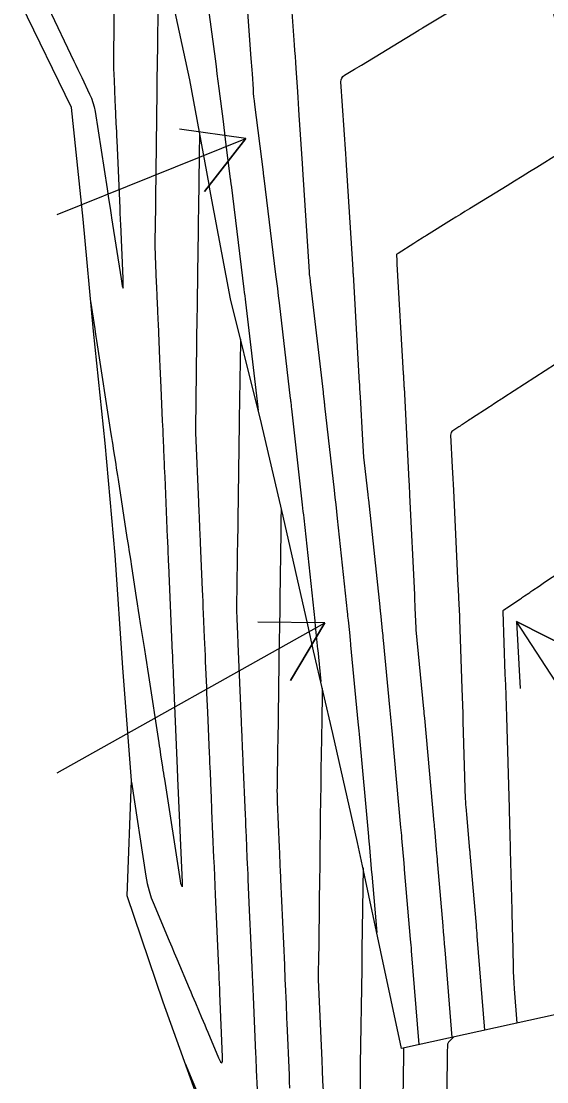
# Model space of a CAD drawing. Extents: x 954385 to 988206, y 1868364 to 1924553.
# Drawn here: x 957903.9 to 957951, y 1919141.2 to 1919236.3 of the extents above; entities that cross this region are included whole.
import ezdxf

# ---------------------------------------------------------------- set-up
doc = ezdxf.new("R2010")
doc.units = 0
for name, color, linetype in [('13', 7, 'Continuous'), ('23', 7, 'Continuous'), ('24', 7, 'Continuous'), ('26', 7, 'Continuous'), ('6', 7, 'Continuous'), ('7', 7, 'Continuous')]:
    doc.layers.add(name, color=color, linetype=linetype)

msp = doc.modelspace()

# ---------------------------------------------------------------- linework, layer by layer
at = {"layer": '13'}
for points in [[(957927.762, 1919242.535), (957928.36, 1919234.145), (957928.397, 1919233.619), (957928.434, 1919233.093), (957928.47, 1919232.566), (957928.505, 1919232.04), (957928.645, 1919229.933), (957928.68, 1919229.407), (957928.715, 1919228.88), (957928.75, 1919228.354), (957928.785, 1919227.827), (957929.072, 1919223.506), (957929.078, 1919223.427), (957929.099, 1919223.101), (957929.104, 1919223.033), (957929.108, 1919222.964), (957929.686, 1919213.807), (957929.692, 1919213.72), (957929.699, 1919213.634), (957929.708, 1919213.547), (957929.718, 1919213.461), (957929.775, 1919212.993), (957929.782, 1919212.942), (957929.788, 1919212.892), (957930.948, 1919203.021), (957930.955, 1919202.961), (957930.962, 1919202.901), (957931.045, 1919202.169), (957931.056, 1919202.078), (957931.066, 1919201.986), (957931.077, 1919201.894), (957931.087, 1919201.802), (957931.934, 1919194.231), (957932.005, 1919193.599), (957932.074, 1919192.968), (957932.143, 1919192.337), (957932.211, 1919191.705), (957933.106, 1919183.334), (957933.126, 1919183.149), (957933.145, 1919182.964), (957933.164, 1919182.779), (957933.184, 1919182.594), (957933.299, 1919181.483), (957933.369, 1919180.806), (957933.381, 1919180.693), (957933.392, 1919180.58), (957933.403, 1919180.467), (957933.414, 1919180.354), (957934.073, 1919173.481), (957934.098, 1919173.211), (957934.124, 1919172.941), (957934.149, 1919172.671), (957934.174, 1919172.401), (957935.01, 1919163.207), (957935.024, 1919163.055), (957935.037, 1919162.903), (957935.051, 1919162.75), (957935.064, 1919162.598), (957935.297, 1919159.951), (957935.301, 1919159.902), (957935.305, 1919159.852), (957935.752, 1919154.63)], [(957923.857, 1919241.662), (957924.481, 1919232.916), (957924.505, 1919232.571), (957924.529, 1919232.227), (957924.553, 1919231.883), (957924.576, 1919231.538), (957924.667, 1919230.16), (957924.693, 1919229.816), (957924.723, 1919229.473), (957924.759, 1919229.129), (957924.8, 1919228.787), (957925.57, 1919222.717), (957925.575, 1919222.674), (957925.616, 1919222.352), (957925.621, 1919222.31), (957925.626, 1919222.267), (957925.632, 1919222.224), (957925.637, 1919222.181), (957926.696, 1919213.562), (957926.774, 1919212.929), (957926.85, 1919212.297), (957926.926, 1919211.664), (957927.001, 1919211.031), (957928.007, 1919202.469), (957928.016, 1919202.392), (957928.025, 1919202.316), (957928.034, 1919202.239), (957928.042, 1919202.162), (957928.126, 1919201.431), (957928.131, 1919201.386), (957928.137, 1919201.341), (957928.142, 1919201.295), (957928.147, 1919201.25), (957929.079, 1919192.919), (957929.112, 1919192.621), (957929.145, 1919192.323), (957929.178, 1919192.025), (957929.21, 1919191.727), (957930.192, 1919182.544), (957930.204, 1919182.431), (957930.215, 1919182.319), (957930.227, 1919182.206), (957930.239, 1919182.094), (957930.455, 1919180.011), (957930.461, 1919179.948), (957930.465, 1919179.909), (957930.735, 1919177.093)], [(957939.562, 1919144.577), (957938.875, 1919152.988), (957938.854, 1919153.244), (957938.833, 1919153.499), (957938.811, 1919153.754), (957938.79, 1919154.01), (957938.255, 1919160.27), (957938.243, 1919160.408), (957938.231, 1919160.547), (957938.219, 1919160.685), (957938.207, 1919160.823), (957938.009, 1919163.074), (957937.988, 1919163.311), (957937.967, 1919163.548), (957937.946, 1919163.785), (957937.924, 1919164.022), (957937.166, 1919172.358), (957937.11, 1919172.972), (957937.053, 1919173.586), (957936.995, 1919174.2), (957936.937, 1919174.814), (957936.363, 1919180.799), (957936.343, 1919181.012), (957936.321, 1919181.225), (957936.3, 1919181.438), (957936.278, 1919181.651), (957936.146, 1919182.929), (957936.093, 1919183.439), (957936.084, 1919183.524), (957936.075, 1919183.609), (957936.066, 1919183.694), (957936.057, 1919183.779), (957935.032, 1919193.364), (957935.019, 1919193.489), (957935.005, 1919193.613), (957934.991, 1919193.738), (957934.978, 1919193.863), (957934.662, 1919196.682), (957934.609, 1919197.194), (957934.563, 1919197.707), (957934.524, 1919198.22), (957934.494, 1919198.733), (957934.291, 1919202.608), (957934.288, 1919202.652), (957934.286, 1919202.695), (957934.284, 1919202.738), (957934.281, 1919202.782), (957934.241, 1919203.523), (957934.236, 1919203.603), (957934.232, 1919203.683), (957934.227, 1919203.763), (957934.223, 1919203.843), (957933.66, 1919213.58), (957933.653, 1919213.687), (957933.647, 1919213.794), (957933.64, 1919213.9), (957933.634, 1919214.007), (957933.014, 1919223.827), (957933.01, 1919223.893), (957933.006, 1919223.959), (957932.983, 1919224.306), (957932.979, 1919224.369), (957932.55, 1919230.808), (957932.56, 1919230.992), (957932.615, 1919231.153), (957932.715, 1919231.29), (957932.86, 1919231.403), (957933.765, 1919231.952), (957933.816, 1919231.983), (957933.867, 1919232.015), (957933.918, 1919232.046), (957933.969, 1919232.077), (957934.174, 1919232.202), (957934.225, 1919232.233), (957934.276, 1919232.264), (957934.327, 1919232.295), (957934.378, 1919232.326), (957939.535, 1919235.452), (957939.558, 1919235.466), (957939.605, 1919235.494), (957939.747, 1919235.58), (957939.799, 1919235.612), (957939.85, 1919235.643), (957950.469, 1919242.042)], [(957920.211, 1919240.856), (957921.264, 1919232.872), (957921.351, 1919232.207), (957921.438, 1919231.542), (957921.523, 1919230.876), (957921.608, 1919230.211), (957921.982, 1919227.26), (957922.048, 1919226.739), (957922.114, 1919226.218), (957922.18, 1919225.697), (957922.246, 1919225.176), (957922.633, 1919222.123), (957922.643, 1919222.05), (957922.652, 1919221.976), (957922.692, 1919221.655), (957922.699, 1919221.605), (957922.701, 1919221.588), (957923.85, 1919212.234), (957923.886, 1919211.943), (957923.921, 1919211.652), (957923.956, 1919211.36), (957923.99, 1919211.069), (957925.093, 1919201.685), (957925.097, 1919201.656), (957925.125, 1919201.411)], [(957954.1, 1919225.643), (957950.105, 1919223.161), (957949.439, 1919222.748), (957948.773, 1919222.336), (957948.105, 1919221.925), (957947.437, 1919221.516), (957944.064, 1919219.45), (957943.657, 1919219.201), (957943.252, 1919218.95), (957942.847, 1919218.698), (957942.442, 1919218.445), (957940.208, 1919217.042), (957940.113, 1919216.982), (957940.018, 1919216.923), (957939.923, 1919216.864), (957939.827, 1919216.805), (957939.445, 1919216.57), (957939.35, 1919216.511), (957939.254, 1919216.452), (957939.159, 1919216.393), (957939.064, 1919216.333), (957937.672, 1919215.455), (957937.656, 1919215.445), (957937.64, 1919215.434), (957937.623, 1919215.424), (957937.607, 1919215.414), (957937.542, 1919215.374), (957937.528, 1919215.363), (957937.518, 1919215.35), (957937.513, 1919215.334), (957937.512, 1919215.316), (957937.543, 1919214.829), (957937.548, 1919214.742), (957937.553, 1919214.654), (957937.559, 1919214.567), (957937.564, 1919214.479), (957938.129, 1919204.696), (957938.134, 1919204.62), (957938.138, 1919204.543), (957938.142, 1919204.466), (957938.147, 1919204.39), (957938.187, 1919203.649), (957938.19, 1919203.602), (957938.192, 1919203.555), (957938.195, 1919203.509), (957938.197, 1919203.462), (957938.638, 1919195.043), (957938.655, 1919194.732), (957938.67, 1919194.421), (957938.686, 1919194.11), (957938.701, 1919193.799), (957939.124, 1919184.885), (957939.138, 1919184.586), (957939.152, 1919184.287), (957939.165, 1919183.988), (957939.179, 1919183.689), (957939.259, 1919181.878), (957939.26, 1919181.866), (957939.263, 1919181.78), (957939.263, 1919181.764), (957939.264, 1919181.749), (957939.265, 1919181.734), (957939.267, 1919181.718), (957939.944, 1919174.647), (957939.964, 1919174.439), (957939.984, 1919174.232), (957940.003, 1919174.024), (957940.022, 1919173.816), (957940.875, 1919164.44), (957940.886, 1919164.316), (957940.897, 1919164.193), (957940.908, 1919164.07), (957940.919, 1919163.947), (957941.116, 1919161.696), (957941.139, 1919161.444), (957941.16, 1919161.192), (957941.182, 1919160.94), (957941.204, 1919160.688), (957941.672, 1919155.206), (957941.717, 1919154.675), (957941.762, 1919154.144), (957941.806, 1919153.613), (957941.85, 1919153.082), (957942.492, 1919145.222)], [(957953.639, 1919206.739), (957947.136, 1919202.542), (957947.019, 1919202.466), (957946.902, 1919202.39), (957946.784, 1919202.313), (957946.667, 1919202.236), (957946.2, 1919201.927), (957946.083, 1919201.85), (957945.966, 1919201.774), (957945.848, 1919201.697), (957945.731, 1919201.621), (957944.322, 1919200.709), (957944.211, 1919200.638), (957944.101, 1919200.566), (957943.99, 1919200.493), (957943.88, 1919200.421), (957943.434, 1919200.125), (957943.327, 1919200.055), (957943.22, 1919199.984), (957943.113, 1919199.914), (957943.006, 1919199.844), (957942.575, 1919199.566), (957942.482, 1919199.489), (957942.417, 1919199.397), (957942.381, 1919199.291), (957942.374, 1919199.17), (957942.523, 1919196.317), (957942.55, 1919195.799), (957942.576, 1919195.281), (957942.602, 1919194.763), (957942.627, 1919194.245), (957943.033, 1919185.681), (957943.046, 1919185.414), (957943.058, 1919185.148), (957943.07, 1919184.881), (957943.082, 1919184.614), (957943.156, 1919182.943), (957943.163, 1919182.802), (957943.164, 1919182.767), (957943.166, 1919182.732), (957943.167, 1919182.697), (957943.168, 1919182.662), (957943.385, 1919176.471), (957943.41, 1919175.731), (957943.435, 1919174.992), (957943.459, 1919174.252), (957943.481, 1919173.513), (957943.691, 1919166.559), (957943.698, 1919166.386), (957943.707, 1919166.214), (957943.719, 1919166.042), (957943.733, 1919165.87), (957943.825, 1919164.858), (957943.829, 1919164.819), (957944.077, 1919161.986), (957944.084, 1919161.912), (957944.09, 1919161.837), (957944.097, 1919161.763), (957944.103, 1919161.688), (957944.652, 1919155.274), (957944.672, 1919155.031), (957944.692, 1919154.789), (957944.713, 1919154.547), (957944.732, 1919154.305), (957945.422, 1919145.867)], [(957948.352, 1919146.513), (957948.1, 1919149.586), (957948.063, 1919150.098), (957948.032, 1919150.611), (957948.01, 1919151.124), (957947.995, 1919151.638), (957947.936, 1919154.362), (957947.924, 1919154.93), (957947.911, 1919155.498), (957947.897, 1919156.066), (957947.883, 1919156.634), (957947.749, 1919161.99), (957947.741, 1919162.314), (957947.733, 1919162.639), (957947.724, 1919162.964), (957947.715, 1919163.289), (957947.652, 1919165.614), (957947.65, 1919165.68), (957947.648, 1919165.747), (957947.401, 1919173.948), (957947.371, 1919174.9), (957947.341, 1919175.852), (957947.309, 1919176.804), (957947.277, 1919177.756), (957947.079, 1919183.386), (957947.083, 1919183.425), (957947.095, 1919183.46), (957947.116, 1919183.49), (957947.146, 1919183.516), (957947.285, 1919183.608), (957947.319, 1919183.632), (957947.354, 1919183.655), (957947.388, 1919183.678), (957947.423, 1919183.702), (957948.626, 1919184.521), (957948.719, 1919184.584), (957948.812, 1919184.647), (957948.905, 1919184.711), (957948.998, 1919184.774), (957949.371, 1919185.026), (957949.464, 1919185.089), (957949.557, 1919185.152), (957949.65, 1919185.215), (957949.743, 1919185.278), (957950.303, 1919185.659), (957950.428, 1919185.744), (957950.552, 1919185.828), (957950.677, 1919185.912), (957950.801, 1919185.997), (957952.149, 1919186.907)]]:
    msp.add_lwpolyline(points, dxfattribs=at)
at = {"layer": '23'}
msp.add_lwpolyline([(957937.987, 1919144.23), (957936.118, 1919152.901), (957934.665, 1919159.762), (957934.04, 1919162.683), (957931.823, 1919172.435), (957930.09, 1919179.853), (957929.565, 1919182.176), (957927.354, 1919191.928), (957925.303, 1919200.716), (957925.06, 1919201.663), (957922.637, 1919211.369), (957920.798, 1919221.203), (957920.731, 1919221.629), (957919.007, 1919231.003), (957917.011, 1919240.259), (957916.895, 1919240.777), (957914.86, 1919250.569), (957913.539, 1919258.991), (957913.335, 1919260.509)], dxfattribs=at)
at = {"layer": '24'}
for points in [[(957945.158, 1919266), (957953.399, 1919228.824), (957962.608, 1919187.014), (957970.455, 1919151.38), (957937.987, 1919144.23), (957936.118, 1919152.901), (957934.665, 1919159.762), (957934.04, 1919162.683), (957931.823, 1919172.435), (957930.09, 1919179.853), (957929.565, 1919182.176), (957927.354, 1919191.928), (957925.303, 1919200.716), (957925.06, 1919201.663), (957922.637, 1919211.369), (957920.798, 1919221.203), (957920.731, 1919221.629), (957919.007, 1919231.003), (957917.011, 1919240.259)], [(957942.292, 1919061.913), (957938.649, 1919071.344), (957934.913, 1919080.754), (957930.766, 1919090.072), (957929.398, 1919100.014), (957927.45, 1919109.826), (957925.135, 1919119.555), (957922.629, 1919129.241), (957920.02, 1919138.904), (957916.621, 1919148.39), (957913.393, 1919157.914), (957913.773, 1919168.248), (957912.992, 1919178.322), (957912.311, 1919188.418), (957911.426, 1919198.468), (957910.37, 1919208.48), (957909.454, 1919218.523), (957908.4, 1919228.535), (957903.894, 1919237.772)]]:
    msp.add_lwpolyline(points, dxfattribs=at)
at = {"layer": '26'}
for points in [[(957907.131, 1919218.928), (957924.021, 1919225.735), (957920.323, 1919221.01), (957924.021, 1919225.735), (957918.08, 1919226.575)], [(957907.131, 1919168.928), (957931.091, 1919182.345), (957928.023, 1919177.189), (957931.091, 1919182.345), (957925.091, 1919182.424)], [(957957.131, 1919168.928), (957948.292, 1919182.481), (957953.643, 1919179.768), (957948.292, 1919182.481), (957948.617, 1919176.49)]]:
    msp.add_lwpolyline(points, dxfattribs=at)
at = {"layer": '6'}
for points in [[(957916.147, 1919237.916), (957916.093, 1919233.614), (957916.084, 1919232.931), (957916.054, 1919230.523), (957916.052, 1919230.387), (957916.05, 1919230.252), (957916.049, 1919230.116), (957916.047, 1919229.981), (957915.93, 1919220.36), (957915.928, 1919220.168), (957915.926, 1919219.975), (957915.923, 1919219.783), (957915.92, 1919219.591), (957915.877, 1919216.509), (957915.875, 1919216.188), (957915.877, 1919215.866), (957915.884, 1919215.545), (957915.896, 1919215.224), (957916, 1919212.805), (957916.013, 1919212.502), (957916.026, 1919212.198), (957916.039, 1919211.895), (957916.052, 1919211.592), (957916.105, 1919210.379), (957916.118, 1919210.076), (957916.131, 1919209.772), (957916.145, 1919209.469), (957916.158, 1919209.166), (957916.296, 1919205.968), (957916.324, 1919205.334), (957916.351, 1919204.7), (957916.379, 1919204.066), (957916.406, 1919203.432), (957916.536, 1919200.462), (957916.554, 1919200.043), (957916.572, 1919199.623), (957916.59, 1919199.203), (957916.608, 1919198.783), (957916.681, 1919197.104), (957916.699, 1919196.684), (957916.718, 1919196.264), (957916.736, 1919195.845), (957916.754, 1919195.425), (957916.985, 1919190.011), (957916.997, 1919189.742), (957917.008, 1919189.472), (957917.02, 1919189.202), (957917.032, 1919188.933), (957917.078, 1919187.854), (957917.09, 1919187.584), (957917.101, 1919187.315), (957917.113, 1919187.045), (957917.125, 1919186.775), (957917.435, 1919179.639), (957917.441, 1919179.481), (957917.448, 1919179.322), (957917.455, 1919179.163), (957917.462, 1919179.004), (957917.489, 1919178.369), (957917.502, 1919178.051), (957917.516, 1919177.734), (957917.874, 1919169.317), (957917.883, 1919169.096), (957917.902, 1919168.654), (957917.911, 1919168.432), (957918.311, 1919159.104), (957918.315, 1919159.019), (957918.318, 1919158.935), (957918.327, 1919158.739), (957918.327, 1919158.717), (957918.323, 1919158.709), (957918.317, 1919158.715), (957918.307, 1919158.734), (957918.229, 1919158.919), (957918.208, 1919158.968), (957918.203, 1919158.981), (957918.199, 1919158.993), (957918.196, 1919159.006), (957918.193, 1919159.019), (957918.16, 1919159.238), (957916.752, 1919168.353), (957916.71, 1919168.626), (957916.668, 1919168.898), (957916.626, 1919169.17), (957916.584, 1919169.443), (957916.416, 1919170.532), (957916.374, 1919170.805), (957916.332, 1919171.077), (957916.29, 1919171.35), (957916.248, 1919171.622), (957915.321, 1919177.637), (957915.231, 1919178.221), (957915.141, 1919178.804), (957915.051, 1919179.388), (957914.96, 1919179.971), (957914.598, 1919182.305), (957914.508, 1919182.888), (957914.417, 1919183.472), (957914.327, 1919184.055), (957914.236, 1919184.639), (957913.808, 1919187.399), (957913.707, 1919188.054), (957913.606, 1919188.708), (957913.504, 1919189.363), (957913.403, 1919190.018), (957912.601, 1919195.201), (957912.548, 1919195.543), (957912.495, 1919195.884), (957912.443, 1919196.225), (957912.39, 1919196.566), (957912.178, 1919197.931), (957912.125, 1919198.272), (957912.072, 1919198.613), (957912.02, 1919198.954), (957911.967, 1919199.295), (957910.669, 1919207.663), (957910.616, 1919208.005), (957910.55, 1919208.432), (957910.51, 1919208.688), (957910.124, 1919211.18)], [(957934.526, 1919160.415), (957934.431, 1919153.109), (957934.428, 1919152.819), (957934.423, 1919152.447), (957934.422, 1919152.385), (957934.421, 1919152.322), (957934.408, 1919151.433), (957934.407, 1919151.355), (957934.281, 1919142.827), (957934.276, 1919142.464), (957934.27, 1919142.102), (957934.265, 1919141.74), (957934.259, 1919141.377), (957934.163, 1919134.908)]]:
    msp.add_lwpolyline(points, dxfattribs=at)
at = {"layer": '7'}
for points in [[(957906.298, 1919237.509), (957908.612, 1919232.675), (957908.789, 1919232.305), (957908.965, 1919231.936), (957909.142, 1919231.566), (957909.319, 1919231.197), (957910.027, 1919229.718), (957910.189, 1919229.345), (957910.324, 1919228.962), (957910.43, 1919228.57), (957910.507, 1919228.17), (957911.59, 1919221.236), (957911.624, 1919221.021), (957911.658, 1919220.805), (957911.692, 1919220.589), (957911.725, 1919220.373), (957911.86, 1919219.51), (957911.894, 1919219.294), (957911.927, 1919219.078), (957911.961, 1919218.862), (957911.994, 1919218.646), (957912.841, 1919213.185), (957912.95, 1919212.556), (957913.018, 1919212.349), (957913.044, 1919212.565), (957913.028, 1919213.203), (957912.817, 1919218.058), (957912.812, 1919218.179), (957912.806, 1919218.3), (957912.801, 1919218.42), (957912.796, 1919218.541), (957912.775, 1919219.024), (957912.77, 1919219.145), (957912.765, 1919219.266), (957912.759, 1919219.387), (957912.754, 1919219.508), (957912.483, 1919225.576), (957912.466, 1919225.96), (957912.449, 1919226.344), (957912.432, 1919226.727), (957912.415, 1919227.111), (957912.344, 1919228.695), (957912.328, 1919229.054), (957912.312, 1919229.413), (957912.296, 1919229.771), (957912.28, 1919230.13), (957912.216, 1919231.565), (957912.202, 1919231.924), (957912.194, 1919232.283), (957912.191, 1919232.642), (957912.193, 1919233.001), (957912.268, 1919238.967)], [(957913.767, 1919168.074), (957915.063, 1919159.676), (957915.186, 1919159.011), (957915.35, 1919158.358), (957915.554, 1919157.717), (957915.798, 1919157.086), (957916.922, 1919154.431), (957917.153, 1919153.885), (957917.383, 1919153.34), (957917.614, 1919152.794), (957917.845, 1919152.249), (957918.951, 1919149.631), (957919.09, 1919149.303), (957919.229, 1919148.975), (957919.367, 1919148.647), (957919.505, 1919148.319), (957920.059, 1919147.006), (957920.197, 1919146.678), (957920.335, 1919146.35), (957920.474, 1919146.022), (957920.612, 1919145.694), (957921.578, 1919143.403), (957921.756, 1919143.04), (957921.877, 1919142.933), (957921.94, 1919143.082), (957921.946, 1919143.486), (957921.704, 1919149.143), (957921.696, 1919149.335), (957921.687, 1919149.527), (957921.679, 1919149.719), (957921.671, 1919149.911), (957921.637, 1919150.679), (957921.628, 1919150.871), (957921.62, 1919151.063), (957921.611, 1919151.256), (957921.603, 1919151.448), (957921.315, 1919157.998), (957921.278, 1919158.837), (957921.242, 1919159.676), (957921.206, 1919160.515), (957921.169, 1919161.353), (957920.991, 1919165.526), (957920.972, 1919165.956), (957920.954, 1919166.386), (957920.936, 1919166.816), (957920.917, 1919167.246), (957920.844, 1919168.967), (957920.825, 1919169.397), (957920.807, 1919169.827), (957920.789, 1919170.257), (957920.77, 1919170.687), (957920.614, 1919174.359), (957920.59, 1919174.921), (957920.566, 1919175.483), (957920.543, 1919176.045), (957920.519, 1919176.607), (957920.421, 1919178.908), (957920.398, 1919179.444), (957920.375, 1919179.979), (957920.352, 1919180.514), (957920.329, 1919181.049), (957920.236, 1919183.189), (957920.213, 1919183.724), (957920.19, 1919184.259), (957920.167, 1919184.794), (957920.144, 1919185.329), (957919.963, 1919189.523), (957919.95, 1919189.826), (957919.937, 1919190.129), (957919.924, 1919190.432), (957919.911, 1919190.735), (957919.859, 1919191.947), (957919.846, 1919192.25), (957919.833, 1919192.554), (957919.82, 1919192.857), (957919.807, 1919193.16), (957919.537, 1919199.365), (957919.534, 1919199.457), (957919.532, 1919199.549), (957919.531, 1919199.642), (957919.532, 1919199.734), (957919.676, 1919209.992), (957919.68, 1919210.281), (957919.684, 1919210.57), (957919.688, 1919210.858), (957919.692, 1919211.147), (957919.757, 1919215.776), (957919.764, 1919216.259), (957919.771, 1919216.742), (957919.778, 1919217.225), (957919.784, 1919217.708), (957919.819, 1919220.174), (957919.824, 1919220.513), (957919.828, 1919220.851), (957919.833, 1919221.19), (957919.837, 1919221.528), (957919.853, 1919222.882), (957919.858, 1919223.221), (957919.862, 1919223.559), (957919.866, 1919223.898), (957919.87, 1919224.236), (957919.894, 1919226.183)], [(957923.535, 1919207.771), (957923.532, 1919207.519), (957923.435, 1919200.61), (957923.43, 1919200.241), (957923.309, 1919191.6), (957923.304, 1919191.242), (957923.299, 1919190.884), (957923.294, 1919190.526), (957923.289, 1919190.168), (957923.198, 1919183.74), (957923.196, 1919183.486), (957923.198, 1919183.233), (957923.204, 1919182.979), (957923.213, 1919182.725), (957923.272, 1919181.346), (957923.278, 1919181.204), (957923.285, 1919181.062), (957923.297, 1919180.778), (957923.3, 1919180.707), (957923.303, 1919180.636), (957923.306, 1919180.564), (957923.309, 1919180.493), (957923.605, 1919173.523), (957923.618, 1919173.219), (957923.631, 1919172.915), (957923.644, 1919172.611), (957923.656, 1919172.307), (957923.708, 1919171.092), (957923.721, 1919170.788), (957923.734, 1919170.484), (957923.747, 1919170.18), (957923.76, 1919169.876), (957923.962, 1919165.157), (957923.982, 1919164.675), (957924.003, 1919164.192), (957924.024, 1919163.71), (957924.044, 1919163.227), (957924.127, 1919161.298), (957924.148, 1919160.815), (957924.168, 1919160.333), (957924.189, 1919159.85), (957924.211, 1919159.368), (957924.331, 1919156.617), (957924.359, 1919155.998), (957924.386, 1919155.379), (957924.413, 1919154.76), (957924.44, 1919154.14), (957924.557, 1919151.483), (957924.586, 1919150.833), (957924.614, 1919150.184), (957924.642, 1919149.534), (957924.67, 1919148.885), (957924.888, 1919143.79), (957924.905, 1919143.415), (957924.921, 1919143.039), (957924.937, 1919142.663), (957924.953, 1919142.287), (957925.027, 1919140.557)], [(957927.976, 1919140.69), (957927.951, 1919141.271), (957927.926, 1919141.853), (957927.728, 1919146.492), (957927.71, 1919146.927), (957927.691, 1919147.362), (957927.672, 1919147.796), (957927.654, 1919148.231), (957927.579, 1919149.971), (957927.561, 1919150.406), (957927.542, 1919150.841), (957927.523, 1919151.275), (957927.504, 1919151.71), (957927.166, 1919159.371), (957927.152, 1919159.694), (957927.138, 1919160.018), (957927.106, 1919160.737), (957927.1, 1919160.863), (957927.095, 1919160.99), (957927.09, 1919161.116), (957927.084, 1919161.242), (957927.057, 1919161.872), (957927.046, 1919162.125), (957927.041, 1919162.251), (957926.867, 1919166.32), (957926.855, 1919166.65), (957926.848, 1919166.979), (957926.846, 1919167.308), (957926.849, 1919167.637), (957926.872, 1919169.218), (957926.875, 1919169.416), (957926.878, 1919169.614), (957926.881, 1919169.811), (957926.884, 1919170.009), (957926.895, 1919170.799), (957926.898, 1919170.997), (957926.901, 1919171.194), (957926.904, 1919171.392), (957926.907, 1919171.59), (957927.053, 1919181.232), (957927.055, 1919181.355), (957927.057, 1919181.478), (957927.059, 1919181.601), (957927.06, 1919181.724), (957927.091, 1919183.903), (957927.1, 1919184.52), (957927.184, 1919190.491), (957927.193, 1919191.125), (957927.202, 1919191.76), (957927.211, 1919192.394), (957927.213, 1919192.535)], [(957930.871, 1919176.51), (957930.82, 1919173.124), (957930.812, 1919172.597), (957930.804, 1919172.07), (957930.796, 1919171.544), (957930.788, 1919171.017), (957930.756, 1919168.803), (957930.749, 1919168.329), (957930.741, 1919167.855), (957930.734, 1919167.381), (957930.727, 1919166.907), (957930.694, 1919164.632), (957930.689, 1919164.347), (957930.685, 1919164.063), (957930.681, 1919163.779), (957930.677, 1919163.494), (957930.66, 1919162.357), (957930.656, 1919162.072), (957930.652, 1919161.788), (957930.648, 1919161.504), (957930.644, 1919161.219), (957930.612, 1919158.665), (957930.605, 1919158.145), (957930.598, 1919157.625), (957930.592, 1919157.104), (957930.585, 1919156.584), (957930.522, 1919151.727), (957930.52, 1919151.618), (957930.519, 1919151.509), (957930.517, 1919151.399), (957930.516, 1919151.29), (957930.509, 1919150.853), (957930.509, 1919150.744), (957930.509, 1919150.635), (957930.512, 1919150.526), (957930.515, 1919150.416), (957930.826, 1919143.149), (957930.865, 1919142.248), (957930.903, 1919141.346), (957930.942, 1919140.445)], [(957942.619, 1919145.25), (957942.192, 1919144.802), (957942.146, 1919144.745), (957942.113, 1919144.683), (957942.093, 1919144.616), (957942.086, 1919144.544), (957942.076, 1919143.854), (957942.067, 1919143.294), (957942.065, 1919143.154), (957941.951, 1919135.436)], [(957938.064, 1919135.648), (957938.154, 1919141.694), (957938.164, 1919142.336), (957938.173, 1919142.978), (957938.183, 1919143.62), (957938.192, 1919144.262), (957938.192, 1919144.275)], [(957919.991, 1919139.565), (957918.602, 1919142.861)]]:
    msp.add_lwpolyline(points, dxfattribs=at)

doc.saveas('drawing.dxf')
